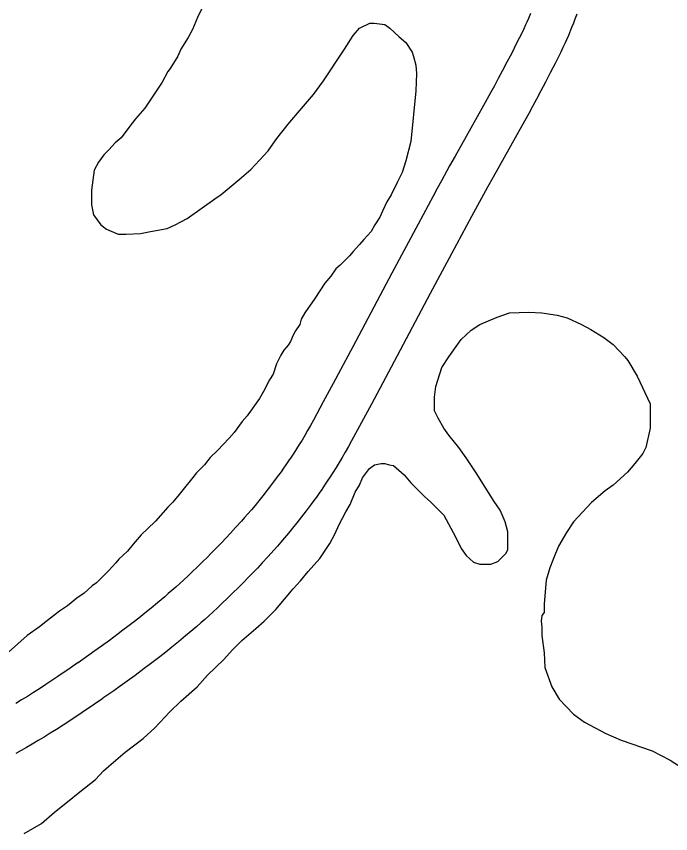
# Model space of a CAD drawing. Extents: x 3263578 to 3301413, y 764927 to 798602.
# Drawn here: x 3295308 to 3295760, y 788549 to 789114 of the extents above; entities that cross this region are included whole.
import ezdxf

# ---------------------------------------------------------------- set-up
doc = ezdxf.new("R2010")
doc.units = 0
doc.layers.add('V-ROAD-CNTR', color=7, linetype='Continuous')
doc.layers.add('V-SITE-VEGE', color=7, linetype='Continuous')

msp = doc.modelspace()

# ---------------------------------------------------------------- linework, layer by layer
at = {"layer": 'V-ROAD-CNTR'}
for points in [[(3295662.79, 789115.61), (3295661.35, 789112.19), (3295660.25, 789109.66), (3295659.41, 789107.79), (3295658.09, 789104.95), (3295656.72, 789102.1), (3295654.95, 789098.51), (3295653.22, 789095.03), (3295649.79, 789088.28), (3295646.55, 789082.02), (3295643.48, 789076.19), (3295640.57, 789070.75), (3295637.82, 789065.66), (3295635.23, 789060.92), (3295630.32, 789052.02), (3295626, 789044.27), (3295610.75, 789017.09), (3295606.92, 789010.24), (3295601.23, 788999.92), (3295598.38, 788994.71), (3295595.56, 788989.49), (3295585.18, 788970.1), (3295567.11, 788936.18), (3295540.05, 788885.31), (3295526.48, 788859.92), (3295519.67, 788847.25), (3295512.85, 788834.62), (3295510.83, 788830.95), (3295508.85, 788827.45), (3295506.89, 788824.09), (3295504.95, 788820.86), (3295503.03, 788817.74), (3295501.15, 788814.74), (3295499.29, 788811.86), (3295497.46, 788809.08), (3295495.66, 788806.4), (3295493.89, 788803.82), (3295492.15, 788801.33), (3295490.45, 788798.93), (3295488.78, 788796.62), (3295487.16, 788794.41), (3295483.93, 788790.09), (3295480.86, 788786.1), (3295477.93, 788782.39), (3295475.14, 788778.93), (3295472.49, 788775.71), (3295469.97, 788772.71), (3295467.58, 788769.91), (3295465.32, 788767.3), (3295463.19, 788764.88), (3295459.1, 788760.32), (3295455.49, 788756.39), (3295452.29, 788752.97), (3295449.46, 788749.99), (3295446.98, 788747.41), (3295442.54, 788742.88), (3295439.19, 788739.53), (3295436.67, 788737.03), (3295432.82, 788733.29), (3295428.95, 788729.57), (3295426.04, 788726.82), (3295423.2, 788724.19), (3295420.44, 788721.66), (3295417.74, 788719.24), (3295415.12, 788716.91), (3295412.56, 788714.68), (3295410.09, 788712.54), (3295405.22, 788708.41), (3295400.64, 788704.61), (3295396.3, 788701.08), (3295392.21, 788697.82), (3295388.35, 788694.79), (3295384.71, 788691.97), (3295381.27, 788689.35), (3295378.05, 788686.93), (3295371.93, 788682.38), (3295366.55, 788678.47), (3295361.81, 788675.07), (3295357.65, 788672.12), (3295350.24, 788666.95)], [(3295694.72, 789115.11), (3295693.51, 789111.81), (3295692.42, 789108.93), (3295691.43, 789106.41), (3295690.53, 789104.19), (3295688.93, 789100.39), (3295687.68, 789097.52), (3295686.7, 789095.34), (3295685.22, 789092.15), (3295683.7, 789088.98), (3295681.83, 789085.18), (3295680.02, 789081.54), (3295676.49, 789074.6), (3295673.14, 789068.13), (3295669.98, 789062.13), (3295666.99, 789056.54), (3295664.18, 789051.34), (3295661.53, 789046.49), (3295656.56, 789037.47), (3295652.18, 789029.63), (3295636.93, 789002.44), (3295633.15, 788995.68), (3295627.52, 788985.49), (3295624.75, 788980.4), (3295621.98, 788975.28), (3295611.64, 788955.97), (3295593.59, 788922.09), (3295566.53, 788871.2), (3295552.92, 788845.75), (3295546.08, 788833.02), (3295539.2, 788820.27), (3295537.03, 788816.32), (3295534.86, 788812.5), (3295532.71, 788808.82), (3295530.59, 788805.29), (3295528.5, 788801.89), (3295526.45, 788798.62), (3295524.42, 788795.48), (3295522.44, 788792.46), (3295520.48, 788789.56), (3295518.57, 788786.76), (3295516.69, 788784.07), (3295514.85, 788781.47), (3295513.05, 788778.98), (3295511.27, 788776.55), (3295507.82, 788771.95), (3295504.52, 788767.66), (3295501.38, 788763.67), (3295498.39, 788759.97), (3295495.55, 788756.53), (3295492.87, 788753.32), (3295490.32, 788750.34), (3295487.91, 788747.57), (3295485.62, 788744.96), (3295481.33, 788740.17), (3295477.5, 788736), (3295474.12, 788732.39), (3295471.14, 788729.25), (3295468.49, 788726.5), (3295463.87, 788721.78), (3295460.35, 788718.26), (3295457.68, 788715.62), (3295453.68, 788711.72), (3295449.63, 788707.84), (3295446.54, 788704.92), (3295443.52, 788702.12), (3295440.59, 788699.44), (3295437.73, 788696.87), (3295434.95, 788694.4), (3295432.25, 788692.04), (3295429.6, 788689.75), (3295424.5, 788685.43), (3295419.67, 788681.42), (3295415.12, 788677.72), (3295410.83, 788674.29), (3295406.78, 788671.12), (3295402.98, 788668.18), (3295399.4, 788665.45), (3295396.02, 788662.9), (3295389.7, 788658.21), (3295384.12, 788654.15), (3295379.22, 788650.64), (3295374.91, 788647.58), (3295367.42, 788642.35)], [(3295350.32, 788667), (3295344.74, 788663.16), (3295336.35, 788657.46), (3295327.92, 788651.81), (3295323.57, 788648.96), (3295319.35, 788646.26), (3295315.23, 788643.68), (3295311.2, 788641.21), (3295307.28, 788638.86)], [(3295367.33, 788642.29), (3295361.68, 788638.4), (3295353.12, 788632.59), (3295344.5, 788626.81), (3295339.9, 788623.79), (3295335.39, 788620.9), (3295331.01, 788618.17), (3295326.75, 788615.56), (3295322.61, 788613.08), (3295318.6, 788610.71), (3295314.7, 788608.44), (3295310.91, 788606.28), (3295307.23, 788604.2)]]:
    msp.add_lwpolyline(points, dxfattribs=at)
at = {"layer": 'V-SITE-VEGE'}
for p, q in [((3295436.2, 789119.91), (3295432.71, 789112.94)), ((3295432.71, 789112.94), (3295429.22, 789104.47)), ((3295429.22, 789104.47), (3295426.23, 789099)), ((3295540.26, 789100.46), (3295544.75, 789105.44)), ((3295544.75, 789105.44), (3295551.72, 789108.93)), ((3295551.72, 789108.93), (3295554.7, 789108.93)), ((3295554.7, 789108.93), (3295562.17, 789107.93)), ((3295562.17, 789107.93), (3295565.66, 789105.44)), ((3295565.66, 789105.44), (3295572.13, 789099.46)), ((3295426.23, 789099), (3295421.25, 789091.03)), ((3295534.28, 789091.01), (3295540.26, 789100.46)), ((3295572.13, 789099.46), (3295576.61, 789095.48)), ((3295576.61, 789095.48), (3295581.09, 789089.01)), ((3295421.25, 789091.03), (3295419.26, 789086.05)), ((3295519.84, 789069.1), (3295534.28, 789091.01)), ((3295581.09, 789089.01), (3295582.08, 789086.02)), ((3295419.26, 789086.05), (3295413.78, 789077.59)), ((3295582.08, 789086.02), (3295583.58, 789080.04)), ((3295412.29, 789075.6), (3295408.3, 789068.13)), ((3295413.78, 789077.59), (3295412.29, 789075.6)), ((3295583.58, 789080.04), (3295584.08, 789074.07)), ((3295584.08, 789074.07), (3295583.58, 789062.12)), ((3295408.3, 789068.13), (3295396.35, 789050.21)), ((3295512.87, 789059.64), (3295519.84, 789069.1)), ((3295501.91, 789046.7), (3295512.87, 789059.64)), ((3295583.58, 789062.12), (3295580.08, 789027.26)), ((3295396.35, 789050.21), (3295389.87, 789042.74)), ((3295389.87, 789042.74), (3295385.39, 789036.77)), ((3295495.43, 789039.23), (3295501.91, 789046.7)), ((3295385.39, 789036.77), (3295379.91, 789029.8)), ((3295487.46, 789029.28), (3295495.43, 789039.23)), ((3295375.93, 789026.31), (3295371.44, 789021.33)), ((3295379.91, 789029.8), (3295375.93, 789026.31)), ((3295481.49, 789020.81), (3295487.46, 789029.28)), ((3295580.08, 789027.26), (3295576.59, 789013.82)), ((3295371.44, 789021.33), (3295367.96, 789017.85)), ((3295469.53, 789007.87), (3295481.49, 789020.81)), ((3295367.96, 789017.85), (3295364.47, 789012.87)), ((3295576.59, 789013.82), (3295574.1, 789005.85)), ((3295364.47, 789012.87), (3295361.48, 789007.39)), ((3295461.56, 789000.9), (3295469.53, 789007.87)), ((3295361.48, 789007.39), (3295359.49, 788993.45)), ((3295574.1, 789005.85), (3295570.61, 788998.88)), ((3295449.12, 788990.45), (3295461.56, 789000.9)), ((3295570.61, 788998.88), (3295566.63, 788990.42)), ((3295359.49, 788993.45), (3295359.48, 788983.49)), ((3295425.71, 788974.02), (3295444.63, 788987.46)), ((3295444.63, 788987.46), (3295449.12, 788990.45)), ((3295563.64, 788985.44), (3295560.65, 788978.97)), ((3295566.63, 788990.42), (3295563.64, 788985.44)), ((3295359.48, 788983.49), (3295360.98, 788976.52)), ((3295360.98, 788976.52), (3295365.96, 788969.55)), ((3295417.24, 788969.54), (3295425.71, 788974.02)), ((3295558.66, 788974.98), (3295555.17, 788969.51)), ((3295560.65, 788978.97), (3295558.66, 788974.98)), ((3295365.96, 788969.55), (3295369.94, 788966.56)), ((3295411.76, 788967.05), (3295417.24, 788969.54)), ((3295555.17, 788969.51), (3295552.68, 788965.02)), ((3295369.94, 788966.56), (3295377.91, 788963.07)), ((3295377.91, 788963.07), (3295383.38, 788963.07)), ((3295383.38, 788963.07), (3295393.34, 788963.57)), ((3295393.34, 788963.57), (3295400.31, 788965.06)), ((3295400.31, 788965.06), (3295411.76, 788967.05)), ((3295552.68, 788965.02), (3295547.7, 788959.55)), ((3295547.7, 788959.55), (3295544.71, 788956.07)), ((3295544.71, 788956.07), (3295540.23, 788951.09)), ((3295537.74, 788948.1), (3295531.26, 788941.63)), ((3295540.23, 788951.09), (3295537.74, 788948.1)), ((3295531.26, 788941.63), (3295528.27, 788939.14)), ((3295528.27, 788939.14), (3295524.79, 788934.16)), ((3295520.8, 788929.18), (3295513.83, 788918.73)), ((3295524.79, 788934.16), (3295520.8, 788929.18)), ((3295513.83, 788918.73), (3295506.86, 788908.77)), ((3295506.86, 788908.77), (3295504.37, 788904.29)), ((3295639.81, 788905.75), (3295648.27, 788908.74)), ((3295648.27, 788908.74), (3295661.71, 788909.23)), ((3295661.71, 788909.23), (3295670.68, 788908.73)), ((3295670.68, 788908.73), (3295681.13, 788907.24)), ((3295681.13, 788907.24), (3295688.1, 788905.24)), ((3295503.37, 788900.8), (3295500.38, 788896.32)), ((3295504.37, 788904.29), (3295503.37, 788900.8)), ((3295621.88, 788896.79), (3295627.85, 788900.78)), ((3295627.85, 788900.78), (3295639.81, 788905.75)), ((3295688.1, 788905.24), (3295698.06, 788900.76)), ((3295698.06, 788900.76), (3295704.53, 788897.27)), ((3295500.38, 788896.32), (3295498.89, 788893.34)), ((3295614.9, 788890.32), (3295621.88, 788896.79)), ((3295704.53, 788897.27), (3295713.49, 788891.79)), ((3295498.89, 788893.34), (3295496.89, 788888.85)), ((3295606.44, 788878.37), (3295614.9, 788890.32)), ((3295713.49, 788891.79), (3295719.97, 788886.81)), ((3295495.4, 788886.36), (3295492.41, 788882.88)), ((3295496.89, 788888.85), (3295495.4, 788886.36)), ((3295719.97, 788886.81), (3295727.93, 788878.34)), ((3295490.42, 788879.39), (3295487.43, 788873.42)), ((3295492.41, 788882.88), (3295490.42, 788879.39)), ((3295601.45, 788870.91), (3295606.44, 788878.37)), ((3295727.93, 788878.34), (3295729.92, 788875.85)), ((3295487.43, 788873.42), (3295484.94, 788866.45)), ((3295729.92, 788875.85), (3295736.4, 788864.9)), ((3295597.47, 788857.96), (3295601.45, 788870.91)), ((3295482.45, 788862.47), (3295478.46, 788854.5)), ((3295484.94, 788866.45), (3295482.45, 788862.47)), ((3295736.4, 788864.9), (3295745.35, 788845.98)), ((3295596.47, 788850.49), (3295597.47, 788857.96)), ((3295478.46, 788854.5), (3295475.48, 788849.52)), ((3295596.47, 788841.03), (3295596.47, 788850.49)), ((3295475.48, 788849.52), (3295467, 788837.57)), ((3295745.35, 788845.98), (3295745.35, 788829.05)), ((3295598.96, 788836.05), (3295596.47, 788841.03)), ((3295463.52, 788833.59), (3295458.04, 788826.12)), ((3295467, 788837.57), (3295463.52, 788833.59)), ((3295602.94, 788829.08), (3295598.96, 788836.05)), ((3295606.43, 788824.1), (3295602.94, 788829.08)), ((3295745.35, 788829.05), (3295742.36, 788815.6)), ((3295454.55, 788822.14), (3295446.58, 788813.68)), ((3295458.04, 788826.12), (3295454.55, 788822.14)), ((3295613.4, 788815.63), (3295606.43, 788824.1)), ((3295446.58, 788813.68), (3295441.61, 788808.7)), ((3295618.37, 788808.66), (3295613.4, 788815.63)), ((3295740.37, 788811.62), (3295734.89, 788804.65)), ((3295742.36, 788815.6), (3295740.37, 788811.62)), ((3295441.61, 788808.7), (3295437.62, 788803.72)), ((3295555.13, 788803.7), (3295559.61, 788804.69)), ((3295559.61, 788804.69), (3295562.1, 788804.69)), ((3295562.1, 788804.69), (3295565.09, 788803.69)), ((3295625.34, 788798.2), (3295618.37, 788808.66)), ((3295734.89, 788804.65), (3295729.91, 788798.68)), ((3295437.62, 788803.72), (3295432.14, 788798.24)), ((3295546.66, 788794.73), (3295551.65, 788801.21)), ((3295551.65, 788801.21), (3295555.13, 788803.7)), ((3295565.09, 788803.69), (3295568.08, 788803.19)), ((3295568.08, 788803.19), (3295575.55, 788796.72)), ((3295428.65, 788793.77), (3295423.67, 788787.79)), ((3295432.14, 788798.24), (3295428.65, 788793.77)), ((3295544.67, 788789.76), (3295546.66, 788794.73)), ((3295575.55, 788796.72), (3295580.03, 788791.24)), ((3295637.78, 788778.28), (3295625.34, 788798.2)), ((3295729.91, 788798.68), (3295719.95, 788789.71)), ((3295423.67, 788787.79), (3295420.19, 788783.31)), ((3295541.68, 788784.78), (3295544.67, 788789.76)), ((3295580.03, 788791.24), (3295589.49, 788781.78)), ((3295719.95, 788789.71), (3295714.47, 788785.73)), ((3295420.19, 788783.31), (3295415.71, 788777.83)), ((3295538.2, 788776.31), (3295541.68, 788784.78)), ((3295714.47, 788785.73), (3295705, 788777.77)), ((3295415.71, 788777.83), (3295412.22, 788774.35)), ((3295535.21, 788771.33), (3295538.2, 788776.31)), ((3295589.49, 788781.78), (3295593.96, 788777.8)), ((3295593.96, 788777.8), (3295602.93, 788768.83)), ((3295641.77, 788772.3), (3295637.78, 788778.28)), ((3295705, 788777.77), (3295692.55, 788764.33)), ((3295412.22, 788774.35), (3295403.75, 788764.89)), ((3295530.72, 788762.37), (3295535.21, 788771.33)), ((3295645.25, 788764.34), (3295641.77, 788772.3)), ((3295403.75, 788764.89), (3295398.27, 788759.41)), ((3295602.93, 788768.83), (3295610.89, 788753.89)), ((3295398.27, 788759.41), (3295393.79, 788755.43)), ((3295527.73, 788755.9), (3295530.72, 788762.37)), ((3295647.24, 788757.37), (3295645.25, 788764.34)), ((3295692.55, 788764.33), (3295687.57, 788756.86)), ((3295393.79, 788755.43), (3295388.31, 788748.96)), ((3295524.25, 788749.43), (3295527.73, 788755.9)), ((3295610.89, 788753.89), (3295614.87, 788745.92)), ((3295647.24, 788744.92), (3295647.24, 788757.37)), ((3295687.57, 788756.86), (3295682.09, 788747.4)), ((3295388.31, 788748.96), (3295384.33, 788743.98)), ((3295517.27, 788738.97), (3295524.25, 788749.43)), ((3295384.33, 788743.98), (3295378.35, 788738.51)), ((3295614.87, 788745.92), (3295618.36, 788740.94)), ((3295640.26, 788736.95), (3295645.74, 788742.43)), ((3295645.74, 788742.43), (3295647.24, 788744.92)), ((3295682.09, 788747.4), (3295678.6, 788738.94)), ((3295378.35, 788738.51), (3295376.36, 788736.02)), ((3295509.31, 788730.01), (3295517.27, 788738.97)), ((3295618.36, 788740.94), (3295623.33, 788736.46)), ((3295635.28, 788734.96), (3295640.26, 788736.95)), ((3295678.6, 788738.94), (3295676.11, 788732.46)), ((3295376.36, 788736.02), (3295371.38, 788730.54)), ((3295623.33, 788736.46), (3295627.82, 788734.96)), ((3295627.82, 788734.96), (3295635.28, 788734.96)), ((3295676.11, 788732.46), (3295673.62, 788724)), ((3295371.38, 788730.54), (3295362.91, 788722.08)), ((3295503.83, 788723.54), (3295509.31, 788730.01)), ((3295359.92, 788720.09), (3295354.45, 788715.11)), ((3295362.91, 788722.08), (3295359.92, 788720.09)), ((3295498.85, 788718.06), (3295503.83, 788723.54)), ((3295673.62, 788724), (3295672.12, 788707.57)), ((3295354.45, 788715.11), (3295349.46, 788711.62)), ((3295486.89, 788703.63), (3295498.85, 788718.06)), ((3295349.46, 788711.62), (3295342.99, 788706.15)), ((3295342.99, 788706.15), (3295337.51, 788702.66)), ((3295478.92, 788695.66), (3295486.89, 788703.63)), ((3295672.12, 788707.57), (3295672.12, 788701.59)), ((3295337.51, 788702.66), (3295329.05, 788696.19)), ((3295670.63, 788699.6), (3295670.13, 788695.62)), ((3295672.12, 788701.59), (3295670.63, 788699.6)), ((3295323.57, 788691.71), (3295315.1, 788685.74)), ((3295329.05, 788696.19), (3295323.57, 788691.71)), ((3295472.95, 788690.68), (3295478.92, 788695.66)), ((3295670.13, 788695.62), (3295670.63, 788691.63)), ((3295670.63, 788691.63), (3295670.62, 788685.66)), ((3295463.48, 788682.22), (3295472.95, 788690.68)), ((3295315.1, 788685.74), (3295302.15, 788674.29)), ((3295457.01, 788675.75), (3295463.48, 788682.22)), ((3295670.62, 788685.66), (3295672.12, 788673.71)), ((3295451.04, 788669.27), (3295457.01, 788675.75)), ((3295439.58, 788658.33), (3295451.04, 788669.27)), ((3295672.12, 788673.71), (3295672.61, 788663.75)), ((3295672.61, 788663.75), (3295677.59, 788650.31)), ((3295432.61, 788650.36), (3295439.58, 788658.33)), ((3295421.15, 788640.4), (3295432.61, 788650.36)), ((3295677.59, 788650.31), (3295682.57, 788641.84)), ((3295682.57, 788641.84), (3295692.52, 788631.38)), ((3295413.68, 788632.93), (3295421.15, 788640.4)), ((3295403.22, 788621.98), (3295413.68, 788632.93)), ((3295692.52, 788631.38), (3295699.99, 788625.9)), ((3295699.99, 788625.9), (3295714.93, 788617.93)), ((3295395.25, 788614.52), (3295403.22, 788621.98)), ((3295382.8, 788605.06), (3295395.25, 788614.52)), ((3295714.93, 788617.93), (3295725.38, 788613.45)), ((3295725.38, 788613.45), (3295746.79, 788605.97)), ((3295376.33, 788599.58), (3295382.8, 788605.06)), ((3295746.79, 788605.97), (3295759.24, 788599.5)), ((3295367.86, 788592.12), (3295376.33, 788599.58)), ((3295759.24, 788599.5), (3295774.67, 788589.53)), ((3295362.38, 788586.14), (3295367.86, 788592.12)), ((3295351.43, 788577.68), (3295362.38, 788586.14)), ((3295342.96, 788570.71), (3295351.43, 788577.68)), ((3295334, 788563.74), (3295342.96, 788570.71)), ((3295325.03, 788555.78), (3295334, 788563.74)), ((3295313.08, 788548.81), (3295325.03, 788555.78))]:
    msp.add_line(p, q, dxfattribs=at)

doc.saveas('drawing.dxf')
